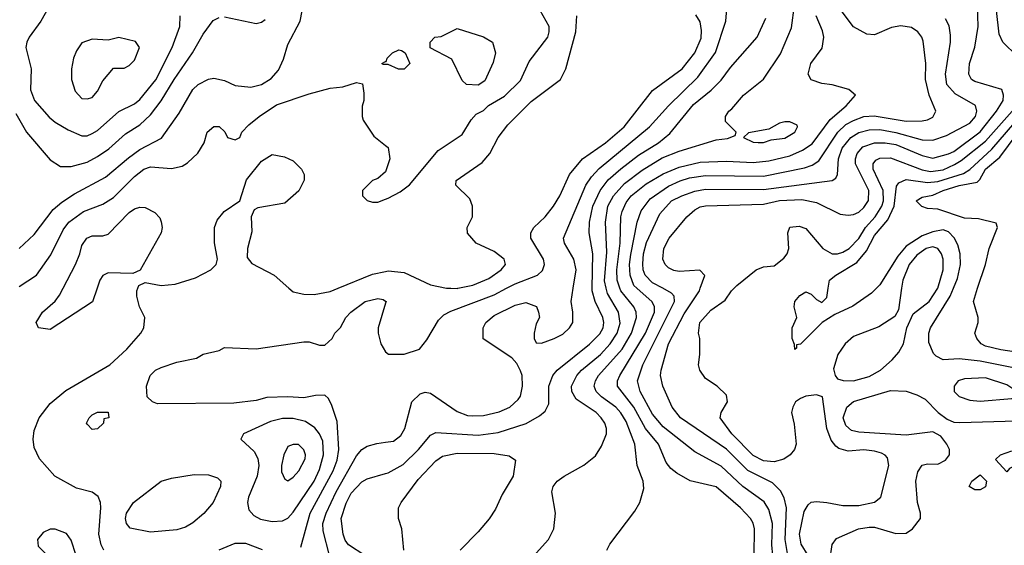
# Model space of a CAD drawing. Header units: inches. Extents: x 1793389 to 1900389, y 320802 to 470796.
# Tile 396 of 656: x 1838615 to 1842341, y 439028 to 441016. Entities that reach past the tile are written whole.
import ezdxf

# ---------------------------------------------------------------- set-up
doc = ezdxf.new("R2010")
doc.units = ezdxf.units.IN
doc.header["$MEASUREMENT"] = 0
for name, color, linetype in [('B8433', 7, 'Continuous'), ('B8434', 7, 'Continuous'), ('B8443', 7, 'Continuous'), ('B8444', 7, 'Continuous')]:
    doc.layers.add(name, color=color, linetype=linetype)

msp = doc.modelspace()

# ---------------------------------------------------------------- linework, layer by layer
at = {"layer": 'B8433', "color": 2}
for points, elevation in [([(1838933.2, 439010), (1838923.7, 439030), (1838915.1, 439070), (1838922.7, 439170), (1838921.2, 439190), (1838912.5, 439212.5), (1838890, 439229), (1838830, 439244), (1838748.7, 439290), (1838690, 439355.3), (1838670, 439398), (1838666, 439430), (1838670, 439462), (1838689.4, 439510), (1838730, 439564), (1838790, 439613), (1838956, 439710), (1839021.2, 439770), (1839073.2, 439830), (1839085.2, 439850), (1839089.1, 439889.1), (1839068.7, 439930), (1839058, 439970), (1839058, 439990), (1839062, 440000)], 406), ([(1838907.8, 440000), (1838890.7, 439949.3), (1838730, 439844), (1838686, 439850), (1838678, 439870), (1838702, 439910), (1838749.2, 439950.8), (1838766, 439974), (1838779.4, 440000)], 406), ([(1839634.2, 440000), (1839650, 439986), (1839690, 439977.3), (1839730, 439976.3), (1839790, 439988), (1839819.7, 440000)], 406), ([(1839678.9, 439021.1), (1839714, 439150), (1839801.1, 439310), (1839816.9, 439350), (1839822.6, 439390), (1839816.6, 439496.6), (1839796.5, 439556.5), (1839783.1, 439583.1), (1839770, 439595.3), (1839734.6, 439594.6), (1839690, 439586), (1839630, 439589.5), (1839550, 439586.6), (1839510, 439576), (1839425.6, 439565.6), (1839136.9, 439563.1), (1839118, 439570), (1839098, 439590), (1839095.3, 439630), (1839109, 439670), (1839128.7, 439690), (1839150, 439701), (1839210, 439721), (1839284.7, 439735.3), (1839310, 439751), (1839370, 439764.7), (1839390, 439776), (1839510, 439770.8), (1839690, 439798), (1839710, 439798), (1839750, 439784.7), (1839770, 439784.7), (1839798, 439810), (1839808, 439830), (1839828.9, 439851.1), (1839848.7, 439890), (1839868.7, 439910), (1839922, 439950), (1839970, 439961), (1839990, 439958), (1840000, 439951.3)], 402), ([(1840000, 439943.5), (1839971.3, 439850), (1839971.3, 439830), (1839982, 439790), (1839999.6, 439759.6), (1840000, 439759.3)], 402), ([(1839787, 438990), (1839763.3, 439083.3), (1839762, 439110), (1839774.3, 439150), (1839812.6, 439230), (1839890, 439366), (1839909.6, 439390.4), (1839930, 439402.8), (1839967, 439413), (1840000, 439417.7)], 398), ([(1840000, 438630), (1839956.6, 438636.6), (1839907, 438667), (1839880, 438700), (1839859.7, 438750), (1839852.8, 438790), (1839859.1, 438840.9), (1839880.9, 438870), (1839920.9, 438910), (1839932.3, 438930), (1839935.1, 438950), (1839932.7, 438970), (1839921.2, 438990), (1839859.3, 439030), (1839847, 439047), (1839838.7, 439070), (1839831.3, 439130), (1839850, 439186.8), (1839870, 439224.9), (1839910, 439268), (1839930, 439279.1), (1840000, 439299.1)], 394), ([(1839370, 439010.7), (1839430, 439036.3), (1839470, 439036.3), (1839532.8, 439012.8)], 402)]:
    msp.add_lwpolyline(points, dxfattribs=dict(at, elevation=elevation))
for points, elevation in [([(1838890, 439466), (1838870, 439486), (1838868, 439490), (1838878, 439510), (1838890, 439522), (1838910, 439531.3), (1838950, 439532), (1838952, 439510), (1838934, 439506), (1838932, 439490), (1838910, 439468)], 402), ([(1839650, 439507.6), (1839610, 439507.6), (1839563.9, 439496.1), (1839462, 439450), (1839452, 439430), (1839502.5, 439382.5), (1839515.8, 439355.8), (1839520.4, 439330), (1839514.4, 439290), (1839480.5, 439210), (1839477.3, 439190), (1839482.5, 439162.5), (1839501.1, 439141.1), (1839526.6, 439126.6), (1839570, 439118), (1839610, 439120.5), (1839630, 439130.7), (1839650, 439154), (1839729.6, 439270), (1839750, 439314.8), (1839765.4, 439370), (1839761.7, 439421.7), (1839749.7, 439449.7), (1839732.2, 439472.2), (1839696.2, 439496.2)], 406), ([(1839670, 439409.2), (1839650, 439409.2), (1839630, 439402), (1839614.8, 439370), (1839605.5, 439330), (1839606, 439306), (1839618, 439278), (1839630, 439271.3), (1839650, 439286), (1839672, 439310), (1839694.8, 439354.8), (1839697, 439370), (1839690, 439388.7)], 410), ([(1839110, 439078), (1839032.7, 439092.7), (1839019.3, 439110), (1839016, 439130), (1839019.3, 439150), (1839045.2, 439190), (1839150, 439270.8), (1839190, 439282), (1839275.9, 439295.9), (1839330, 439294), (1839363.5, 439283.5), (1839376, 439270), (1839374.8, 439250), (1839347.3, 439190), (1839312.1, 439147.9), (1839270, 439112.7), (1839242.8, 439097.2), (1839210, 439087)], 402), ([(1838750, 439089), (1838730, 439089), (1838703.5, 439076.5), (1838682, 439050), (1838684.7, 439024.7), (1838721, 438990), (1838770, 438958.8), (1838810, 438958), (1838822, 438970), (1838828.7, 438990), (1838810, 439048), (1838792.1, 439072.1)], 410)]:
    msp.add_lwpolyline(points, close=True, dxfattribs=dict(at, elevation=elevation))
at = {"layer": 'B8434', "color": 2}
for points, elevation in [([(1838750.8, 441109.2), (1838694.8, 441010), (1838651.3, 440950), (1838642, 440930), (1838638, 440910), (1838658.8, 440830), (1838656.3, 440750), (1838670.8, 440710), (1838727.1, 440647.1), (1838750, 440627.7), (1838798.8, 440598.8), (1838850, 440576.3), (1838870, 440576.3), (1838890, 440584.9), (1838910, 440596.3), (1838990, 440668), (1839050, 440698), (1839070, 440713.4), (1839130, 440787.7), (1839192, 440910), (1839220.9, 440990), (1839222.7, 441030)], 422), ([(1838613.2, 440150), (1838670, 440202.8), (1838742, 440298), (1838774.3, 440325.7), (1838822.3, 440357.7), (1838939.4, 440420.6), (1839026.3, 440493.7), (1839070, 440524.4), (1839151.9, 440568.1), (1839218.3, 440661.7), (1839270, 440751), (1839290, 440770.8), (1839330, 440791), (1839350, 440794.8), (1839390, 440786), (1839430, 440766.8), (1839490, 440760.7), (1839530, 440770.8), (1839566.8, 440793.2), (1839594.8, 440825.2), (1839614, 440866), (1839630, 440922), (1839676, 441010), (1839690, 441082)], 414), ([(1838600.6, 440660.6), (1838640.7, 440590), (1838730, 440486), (1838770, 440461), (1838810, 440460.7), (1838870, 440477.1), (1838910, 440498), (1838952.3, 440527.7), (1839016.1, 440583.9), (1839070, 440618), (1839110, 440655.5), (1839151, 440709), (1839199.6, 440790), (1839269.6, 440890), (1839310, 440961), (1839347.6, 441012.4), (1839370, 441024)], 418), ([(1839390, 441026.8), (1839510, 441001), (1839530, 441006), (1839544.1, 441015.9)], 418), ([(1840000, 440846), (1839990, 440846), (1839986, 440850), (1840000, 440857)], 410), ([(1838613.3, 440006.7), (1838679, 440050), (1838733.4, 440126.6), (1838779.4, 440220.6), (1838800.9, 440250), (1838857.2, 440290), (1838930, 440318), (1838970, 440343), (1839050, 440423), (1839085.2, 440450), (1839110, 440459.3), (1839190, 440453), (1839230, 440462), (1839250, 440474), (1839289.5, 440510.5), (1839313.2, 440550), (1839324, 440590), (1839350, 440611.3), (1839370, 440612), (1839390.9, 440590.9), (1839402, 440570), (1839430, 440561), (1839448, 440570), (1839455.3, 440590), (1839482, 440618), (1839521.2, 440650), (1839586.7, 440693.3), (1839710, 440734.9), (1839790, 440756.3), (1839838, 440762), (1839890, 440778), (1839912.7, 440772.7), (1839918, 440738), (1839918, 440710), (1839911.1, 440688.9), (1839911, 440650), (1839915.3, 440635.3), (1839955.3, 440575.3), (1840000, 440539.9)], 410), ([(1839062, 440000), (1839066, 440010), (1839090, 440022), (1839150, 440011), (1839204, 440016), (1839280.2, 440039.8), (1839338, 440070), (1839358, 440090), (1839364, 440110), (1839352.1, 440172.1), (1839352.7, 440230), (1839362, 440258), (1839388.7, 440290), (1839448, 440330), (1839473.2, 440410), (1839530, 440481), (1839570, 440506), (1839616.9, 440496.9), (1839650, 440482), (1839682, 440450), (1839691.3, 440430), (1839691.1, 440408.9), (1839671.1, 440368.9), (1839618.8, 440321.2), (1839516, 440304), (1839502.8, 440297.2), (1839491, 440270), (1839493.4, 440213.4), (1839477.3, 440150), (1839476, 440116), (1839494, 440094), (1839578, 440050), (1839634.2, 440000)], 406), ([(1840000, 440440.6), (1839999.8, 440440.2), (1839970, 440415.3), (1839950, 440408), (1839912, 440370), (1839912, 440350), (1839930, 440332), (1839950, 440326), (1839970, 440326), (1840000, 440337.2)], 410), ([(1838779.4, 440000), (1838826, 440090), (1838842.7, 440130), (1838850, 440162), (1838869, 440190), (1838890, 440198.8), (1838930, 440198), (1838950, 440204.7), (1839030, 440286.8), (1839050, 440300.7), (1839070, 440306.8), (1839090, 440306), (1839126.4, 440286.4), (1839146, 440266), (1839151.1, 440251.1), (1839154.8, 440230), (1839150.7, 440210), (1839071, 440069), (1839043.6, 440056.4), (1838950, 440058), (1838930, 440048), (1838918, 440030), (1838907.8, 440000)], 406), ([(1839819.7, 440000), (1839950, 440052.7), (1840000, 440063.8)], 406)]:
    msp.add_lwpolyline(points, dxfattribs=dict(at, elevation=elevation))
at = {"layer": 'B8434', "color": 2, "elevation": 426}
msp.add_lwpolyline([(1838990, 440948.7), (1838950, 440938), (1838890, 440942), (1838850, 440928), (1838830, 440898), (1838818.8, 440870), (1838810.8, 440830), (1838811, 440790), (1838825.2, 440745.2), (1838850, 440718), (1838870, 440716), (1838890, 440721), (1838910, 440744.7), (1838930, 440784.7), (1838970, 440832), (1839010, 440832), (1839030, 440842), (1839050, 440862), (1839068, 440910), (1839053.6, 440933.6)], close=True, dxfattribs=at)
at = {"layer": 'B8443', "color": 2}
for points, elevation in [([(1840000, 439417.7), (1840030, 439422), (1840057.2, 439442.8), (1840072.3, 439470), (1840099, 439570), (1840130, 439601), (1840150, 439606.8), (1840170, 439602.8), (1840270, 439533.4), (1840310, 439519.3), (1840330, 439517.1), (1840370, 439519.3), (1840430, 439533), (1840469.6, 439550.4), (1840501.2, 439578.8), (1840510, 439592), (1840518, 439630), (1840516, 439670), (1840510, 439688), (1840496, 439716), (1840477.2, 439737.2), (1840369.1, 439809.1), (1840369, 439850), (1840379, 439870), (1840410, 439897.3), (1840490, 439936.3), (1840530, 439946), (1840570.8, 439930.8), (1840578, 439910), (1840582, 439890), (1840570, 439866), (1840562, 439830), (1840562, 439810), (1840570, 439794), (1840590, 439792), (1840638, 439810), (1840670, 439826), (1840695.3, 439850), (1840708.7, 439870), (1840708.7, 439910), (1840702, 439950), (1840709.8, 440000)], 398), ([(1840000, 439299.1), (1840010, 439302), (1840066.5, 439333.5), (1840124.5, 439390), (1840170, 439444), (1840190, 439454), (1840350, 439444.9), (1840425.3, 439454.7), (1840531.3, 439488.7), (1840582.5, 439517.5), (1840604.1, 439535.9), (1840617.5, 439562.5), (1840617, 439630), (1840632, 439670), (1840649.4, 439690), (1840771.8, 439788.2), (1840810, 439828), (1840822.4, 439850), (1840826, 439870), (1840821.6, 439890), (1840792.8, 439950), (1840781.1, 439990), (1840781.3, 440000)], 394), ([(1840000, 439759.3), (1840011.3, 439751.3), (1840070, 439751), (1840128, 439770), (1840155.5, 439804.5), (1840200.1, 439879.9), (1840220.7, 439899.3), (1840246, 439914), (1840410, 439975.3), (1840457.4, 440000)], 402), ([(1840246.9, 440000), (1840270, 439999.5), (1840272.6, 440000)], 406), ([(1840546.7, 438973.3), (1840616, 439050), (1840636, 439090), (1840642.7, 439150), (1840629.3, 439230), (1840634, 439250), (1840649, 439270), (1840675.3, 439290), (1840750, 439330.7), (1840793.8, 439366.2), (1840816.6, 439403.4), (1840836, 439450), (1840836, 439470), (1840829.3, 439490), (1840816, 439510), (1840796, 439530), (1840721, 439581), (1840704.5, 439610), (1840702.9, 439630), (1840723.6, 439670), (1840741.6, 439690), (1840813.3, 439750), (1840850, 439790.4), (1840875.4, 439830), (1840887.7, 439867.7), (1840880.5, 439910), (1840839.6, 439979.6), (1840835, 440000)], 390), ([(1840837, 439010), (1840848.2, 439031.8), (1840942.8, 439157.2), (1840961.6, 439190), (1840977.2, 439242.8), (1840974, 439270), (1840952, 439330), (1840942.9, 439410), (1840910, 439496), (1840890, 439529.5), (1840871.5, 439550), (1840817, 439590), (1840797, 439610), (1840789.6, 439630), (1840793.6, 439650), (1840805.6, 439670), (1840895.4, 439770), (1840929.7, 439830), (1840949.7, 439890), (1840947.8, 439910), (1840939.6, 439930), (1840889.8, 439989.8), (1840886.4, 440000)], 386), ([(1841394.5, 438990), (1841395.6, 439090), (1841391.2, 439111.2), (1841380.9, 439130), (1841342.7, 439170), (1841250, 439249.3), (1841152.1, 439272.1), (1841101.2, 439301.2), (1841078.9, 439318.9), (1841061.6, 439341.6), (1841031.8, 439410), (1840983, 439470), (1840939.7, 439550), (1840877.6, 439630), (1840877.6, 439650), (1840886, 439670), (1840983.1, 439830), (1841016.9, 439910), (1841016.9, 439930), (1841008.4, 439948.4), (1840950.8, 440000)], 382), ([(1841465.4, 438990), (1841461.7, 439030), (1841463.5, 439110), (1841450, 439164), (1841432.3, 439192.3), (1841350.9, 439250.9), (1841270, 439327.6), (1841170, 439380.9), (1841050, 439475.6), (1841010, 439524.5), (1840963, 439610), (1840953.3, 439650), (1840973, 439710), (1841093, 439950), (1841091.6, 439970), (1841082, 439982), (1841048.4, 440000)], 378), ([(1841521.7, 438990), (1841512.3, 439050), (1841516.3, 439170), (1841508.1, 439208.1), (1841494.5, 439234.5), (1841463.8, 439263.8), (1841370.8, 439310.8), (1841290, 439391.3), (1841115.1, 439510), (1841083.7, 439550), (1841049.4, 439630), (1841039.5, 439670), (1841042, 439690), (1841069.7, 439790), (1841130, 439903), (1841187, 439990), (1841190.6, 440000)], 374), ([(1841598.4, 438990), (1841572.5, 439032.5), (1841565.4, 439070), (1841583.5, 439156.5), (1841598.9, 439181.1), (1841610, 439190.6), (1841630, 439193.4), (1841670, 439190.5), (1841730, 439178), (1841790, 439178), (1841849.4, 439190.6), (1841874, 439210), (1841904.5, 439330), (1841898.4, 439358.4), (1841889.5, 439369.5), (1841875.9, 439375.9), (1841850, 439384.5), (1841810, 439389.6), (1841750, 439384.5), (1841714.5, 439394.5), (1841703.3, 439403.3), (1841685.8, 439425.8), (1841669.7, 439469.7), (1841653.2, 439590), (1841630, 439597.2), (1841590, 439592.3), (1841570, 439582.7), (1841551, 439570), (1841540.7, 439550), (1841536.3, 439530), (1841546.2, 439486.2), (1841553.4, 439410), (1841547.3, 439390), (1841530.3, 439369.7), (1841506.7, 439353.3), (1841470, 439344.2), (1841430, 439348), (1841390, 439367.8), (1841309.5, 439450), (1841265.2, 439510), (1841269, 439530), (1841294, 439570), (1841290, 439595.3), (1841254, 439630), (1841210, 439659), (1841189, 439690), (1841184, 439710), (1841189, 439750), (1841189, 439810), (1841184, 439830), (1841189.4, 439870), (1841230, 439917.3), (1841285.2, 439954.8), (1841309.2, 439990), (1841319.2, 440000)], 370), ([(1841857.6, 440000), (1841839, 439981), (1841767.5, 439932.5), (1841699.1, 439900.9), (1841652, 439870), (1841570, 439788), (1841554, 439786), (1841554, 439774), (1841548.4, 439768.4), (1841547.3, 439787.3), (1841538, 439810), (1841538, 439850), (1841555.3, 439890), (1841545.2, 439930), (1841548.7, 439950), (1841567.2, 439972.8), (1841590, 439986), (1841610, 439978), (1841630, 439958), (1841650, 439946), (1841670, 439964.7), (1841674.9, 440000)], 366), ([(1841952.2, 440000), (1841941, 439919), (1841927.3, 439892.7), (1841866.2, 439853.8), (1841770, 439817), (1841739.1, 439790), (1841710.6, 439750), (1841694.8, 439694.8), (1841701, 439670), (1841710, 439658), (1841730.7, 439650.7), (1841770.5, 439650.5), (1841830, 439666.4), (1841872.3, 439690), (1841917.2, 439730), (1841941.5, 439758.5), (1841959.3, 439790), (1841972.7, 439850), (1841996.2, 439903.8), (1842056.2, 439950), (1842089.6, 440000)], 370), ([(1842470, 439680.7), (1842250, 439724.8), (1842170, 439733), (1842110, 439729.6), (1842082.7, 439742.7), (1842073.4, 439753.4), (1842055.3, 439795.3), (1842055.6, 439830), (1842061.6, 439850), (1842136.3, 439970), (1842148.5, 440000)], 366), ([(1842428.5, 439751.5), (1842327.2, 439767.2), (1842270, 439780.9), (1842254, 439790), (1842237.2, 439810), (1842229, 439830), (1842242, 439870), (1842242, 439890), (1842224, 439950), (1842240.1, 440000)], 362), ([(1840000, 439951.3), (1840002, 439950), (1840000, 439943.5)], 402), ([(1841681.3, 438970), (1841689.3, 439030.7), (1841706, 439054), (1841789.7, 439090.3), (1841830, 439096.4), (1841850, 439096.4), (1841930, 439073), (1841970, 439074), (1841993.2, 439090), (1842024, 439130), (1842024, 439150), (1842012.7, 439190), (1842006, 439270), (1842013.6, 439306.4), (1842030, 439331), (1842050, 439336), (1842090, 439334.8), (1842119, 439350), (1842133.2, 439370), (1842133.2, 439390), (1842124, 439410), (1842100.2, 439440.2), (1842070, 439457.2), (1841970, 439444.5), (1841790, 439456.3), (1841762.7, 439462.7), (1841741, 439481), (1841731.6, 439510), (1841745.1, 439550), (1841770, 439572.2), (1841910, 439613.4), (1841970, 439610.7), (1842010, 439597.3), (1842040.9, 439580.9), (1842090.4, 439530.4), (1842124.9, 439504.9), (1842150, 439494), (1842172.7, 439492.7), (1842430, 439499.5)], 366), ([(1840069, 439010), (1840061.2, 439090), (1840049, 439130), (1840049, 439170), (1840059, 439190), (1840122.8, 439277.2), (1840190, 439347.7), (1840214.9, 439365.1), (1840270, 439376.4), (1840410, 439375.5), (1840466.8, 439366.8), (1840491.3, 439350), (1840482.8, 439290), (1840440.3, 439219.7), (1840415.1, 439164.9), (1840391.8, 439128.2), (1840350, 439079.3), (1840282, 439010)], 390)]:
    msp.add_lwpolyline(points, dxfattribs=dict(at, elevation=elevation))
for points, elevation in [([(1842270, 439660.7), (1842190, 439658), (1842166, 439650), (1842151, 439630), (1842151, 439610), (1842170, 439591), (1842210, 439577.3), (1842250, 439573.4), (1842370, 439582.8), (1842388, 439590), (1842388.7, 439610), (1842350, 439635.1)], 370), ([(1842350, 439306), (1842307.3, 439352.7), (1842326, 439370), (1842370, 439384.7), (1842390, 439378), (1842398, 439370), (1842398, 439350), (1842382, 439330), (1842361, 439319)], 362), ([(1842230, 439238), (1842208, 439250), (1842218, 439270), (1842250, 439294), (1842274, 439270), (1842270, 439248.7), (1842250, 439238)], 362)]:
    msp.add_lwpolyline(points, close=True, dxfattribs=dict(at, elevation=elevation))
at = {"layer": 'B8444', "color": 2}
for points, elevation in [([(1842390, 440878), (1842335.1, 440930), (1842321.3, 440961.3), (1842302, 441130)], 370), ([(1840709.8, 440000), (1840720.7, 440070), (1840712, 440110), (1840677.2, 440170), (1840673.2, 440190), (1840758, 440390), (1840778.6, 440421.4), (1840807.7, 440452.3), (1840998, 440610), (1841069.8, 440690.2), (1841181.8, 440798.2), (1841248.5, 440891.5), (1841287, 441010), (1841293.2, 441090)], 398), ([(1840835, 440000), (1840828.6, 440028.6), (1840837, 440137), (1840832.4, 440250), (1840841.1, 440310), (1840862.4, 440350), (1840903.6, 440396.4), (1840970, 440447), (1841046.7, 440493.3), (1841110, 440518.7), (1841250, 440561), (1841293.6, 440566.4), (1841322, 440578), (1841326, 440590), (1841286, 440630), (1841286, 440650), (1841298, 440670), (1841310, 440678), (1841354, 440730), (1841430, 440791), (1841493.8, 440886.2), (1841535.6, 440984.4), (1841547.3, 441070)], 390), ([(1841190.6, 440000), (1841208, 440048), (1841188.7, 440068.7), (1841110, 440063.7), (1841090, 440066.6), (1841070, 440077.2), (1841057.2, 440090), (1841049.3, 440110), (1841053.2, 440150), (1841072.7, 440190), (1841139.3, 440270), (1841170, 440296.3), (1841190, 440307.7), (1841210, 440312.2), (1841430, 440318), (1841490, 440331.7), (1841575.1, 440335.1), (1841630, 440324.9), (1841719.8, 440279.8), (1841750, 440276.3), (1841770, 440279.1), (1841790, 440288), (1841810, 440304.9), (1841827.5, 440332.5), (1841827.8, 440370), (1841778, 440470), (1841777.4, 440490), (1841784.2, 440510), (1841805.8, 440534.2), (1841849.8, 440550.2), (1841890, 440550.2), (1841930, 440544), (1842030, 440502.3), (1842070, 440491.8), (1842130, 440508.9), (1842150, 440517), (1842250, 440591.7), (1842311.3, 440670), (1842336.2, 440710), (1842338, 440730), (1842331.9, 440751.9), (1842230, 440782), (1842217.2, 440790), (1842207, 440810), (1842209.6, 440850), (1842230, 440912), (1842241.6, 440990), (1842239.5, 441070)], 374), ([(1840000, 440337.2), (1840010, 440341), (1840054.8, 440365.2), (1840090, 440391), (1840199.1, 440520.9), (1840290, 440581), (1840323.2, 440636.8), (1840342, 440658), (1840370, 440672), (1840389, 440691), (1840450, 440726), (1840510, 440786), (1840542.7, 440857.3), (1840613.2, 440950), (1840619.3, 440970), (1840619, 440990), (1840585.2, 441050)], 410), ([(1840272.6, 440000), (1840330, 440012.2), (1840390, 440037.1), (1840437.2, 440070), (1840454, 440090), (1840448.7, 440110), (1840410, 440139.3), (1840342, 440170), (1840310, 440208), (1840309, 440230), (1840328.7, 440270), (1840328.7, 440310), (1840318, 440338), (1840266, 440390), (1840267.3, 440407.3), (1840364.8, 440475.2), (1840394, 440510), (1840426, 440570), (1840462.5, 440617.5), (1840550, 440706), (1840661.2, 440790), (1840681.2, 440830), (1840719.5, 440970), (1840723.7, 441030)], 406), ([(1840457.4, 440000), (1840490, 440017), (1840574, 440050), (1840593.4, 440066.6), (1840600.9, 440090), (1840597, 440110), (1840549.3, 440190), (1840549.3, 440210), (1840561.2, 440230), (1840603.7, 440270), (1840634.5, 440310), (1840659.5, 440350), (1840696, 440430), (1840745.2, 440490), (1840832.3, 440550), (1840902, 440610), (1841010, 440747.3), (1841122, 440830), (1841170, 440890.7), (1841194.2, 440945.9), (1841195.3, 440975.3), (1841190, 441008), (1841173.4, 441033.4)], 402), ([(1840781.3, 440000), (1840783.5, 440130), (1840769.6, 440210), (1840771.3, 440250), (1840784, 440310), (1840811.2, 440370), (1840842.4, 440410), (1840890, 440452), (1840956.6, 440503.4), (1841032, 440550), (1841075.2, 440584.8), (1841165.2, 440694.8), (1841231.1, 440748.9), (1841270, 440787.3), (1841304.9, 440835.1), (1841405.2, 440950), (1841438.4, 441021.6)], 394), ([(1840886.4, 440000), (1840876.4, 440030), (1840875.3, 440070), (1840887.3, 440170), (1840889.7, 440270), (1840894.7, 440290), (1840910, 440324.9), (1840929.6, 440350), (1840985.4, 440394.6), (1841050, 440433.1), (1841110, 440458.3), (1841190, 440476.9), (1841290, 440480.3), (1841390, 440476), (1841450, 440482.3), (1841530, 440501.1), (1841577.8, 440522.2), (1841613.9, 440546.1), (1841681.8, 440638.2), (1841742.7, 440690), (1841778, 440730), (1841752.1, 440752.1), (1841690, 440769.3), (1841650, 440774), (1841610, 440788.7), (1841599, 440810), (1841609.2, 440850), (1841652, 440908), (1841658, 440950), (1841653.4, 440973.4), (1841629.6, 441030)], 386), ([(1840950.8, 440000), (1840939.7, 440010), (1840924.8, 440050), (1840922.7, 440090), (1840927.2, 440127.2), (1840951.2, 440250), (1840967.4, 440292.6), (1841001.4, 440338.6), (1841070, 440386), (1841114.1, 440405.9), (1841150, 440417.7), (1841210, 440426.5), (1841430, 440424), (1841584.6, 440455.4), (1841614.5, 440465.5), (1841638.7, 440481.3), (1841711.3, 440590), (1841741.1, 440618.9), (1841770, 440634.9), (1841810, 440648.9), (1841848.3, 440651.7), (1841970, 440631.8), (1842030, 440632.7), (1842050, 440636.3), (1842070, 440647.3), (1842081.2, 440670), (1842057, 440730), (1842042.9, 440790), (1842044.5, 440850), (1842034.2, 440934.2), (1842029.2, 440950), (1842014, 440970), (1841990, 440986), (1841950, 440992.7), (1841914.4, 440985.6), (1841850, 440958), (1841820.4, 440960.4), (1841770, 440988.7), (1841723.7, 441050)], 382), ([(1841048.4, 440000), (1841010, 440020.5), (1840982.4, 440050), (1840974.7, 440070), (1840972.8, 440092.8), (1840975.1, 440130), (1840986.8, 440173.2), (1841038, 440282), (1841082, 440330), (1841121.2, 440350), (1841170, 440367.4), (1841210, 440374.3), (1841430, 440374), (1841690, 440407.3), (1841703.2, 440416.8), (1841709.5, 440430.5), (1841714, 440490), (1841727.3, 440530), (1841759.6, 440570), (1841790, 440588.9), (1841830, 440599.6), (1841870, 440600.2), (1841930, 440589.1), (1842030, 440561.1), (1842070, 440559.5), (1842122.3, 440577.7), (1842210, 440624.9), (1842231.6, 440650), (1842237, 440670), (1842231.5, 440691.5), (1842155.4, 440735.4), (1842123.6, 440770), (1842118.7, 440810), (1842137, 440930), (1842137, 440957), (1842132.1, 440992.1), (1842118.9, 441018.9)], 378), ([(1840000, 440857), (1840002, 440858), (1840006, 440870), (1840026, 440890), (1840050, 440902), (1840059.6, 440899.6), (1840074, 440890), (1840092, 440850), (1840070, 440828.7), (1840048.9, 440828.9), (1840010, 440846), (1840000, 440846)], 410), ([(1841319.2, 440000), (1841329.2, 440010), (1841402, 440070), (1841430, 440081), (1841470, 440084.7), (1841506.6, 440113.4), (1841519, 440130), (1841526, 440150), (1841522, 440210), (1841530, 440231.3), (1841564.7, 440235.3), (1841590, 440226), (1841654.8, 440150), (1841690, 440130.7), (1841710, 440130.5), (1841730, 440136.4), (1841754.5, 440150), (1841790, 440188), (1841815.8, 440230), (1841852.4, 440270), (1841877.6, 440310), (1841883.5, 440330), (1841883.1, 440370), (1841845.1, 440450), (1841845.1, 440470), (1841855.3, 440484.7), (1841870, 440492), (1841910, 440493.4), (1842030, 440447.9), (1842061.2, 440441.2), (1842110, 440448.2), (1842152.2, 440467.8), (1842177.3, 440482.7), (1842270, 440556.5), (1842370.9, 440670)], 370), ([(1841674.9, 440000), (1841679, 440030), (1841704, 440050), (1841782.8, 440097.2), (1841819, 440141), (1841850, 440199.5), (1841900.8, 440259.2), (1841923.9, 440310), (1841933.6, 440386.4), (1841941.6, 440398.4), (1841970, 440411.7), (1842050, 440400.2), (1842090, 440403.5), (1842186.2, 440433.8), (1842210, 440448.7), (1842293.4, 440526.6), (1842405.1, 440654.9)], 366), ([(1842240.1, 440000), (1842269.2, 440090), (1842284, 440150), (1842315.3, 440230), (1842310, 440246), (1842242.7, 440262.7), (1842190, 440265.1), (1842090, 440299.3), (1842050, 440302), (1842029.1, 440309.1), (1842008, 440330), (1842030, 440344.7), (1842070, 440352), (1842109.3, 440370), (1842170, 440389.2), (1842238.2, 440401.8), (1842248.7, 440411.3), (1842269.9, 440450.1), (1842324.6, 440495.4), (1842390, 440583.7)], 362), ([(1840000, 440539.9), (1840010, 440532), (1840016, 440490), (1840000, 440440.6)], 410), ([(1842148.5, 440000), (1842163.3, 440036.7), (1842174.7, 440090), (1842174.3, 440130), (1842164.6, 440164.6), (1842150.9, 440190.9), (1842130, 440213.6), (1842110, 440220.5), (1842070, 440213.7), (1842030, 440197.7), (1841970, 440159.7), (1841938, 440122), (1841870, 440012.7), (1841857.6, 440000)], 366), ([(1842089.6, 440000), (1842090, 440000.7), (1842109.6, 440070), (1842109.6, 440109.6), (1842102.9, 440130), (1842089, 440150), (1842070, 440156.3), (1842044.9, 440150), (1842010, 440125.6), (1841980.3, 440090), (1841956.4, 440030), (1841952.2, 440000)], 370), ([(1840000, 440063.8), (1840010, 440066), (1840070, 440059.3), (1840170, 440013), (1840230, 440000.4), (1840246.9, 440000)], 406)]:
    msp.add_lwpolyline(points, dxfattribs=dict(at, elevation=elevation))
for points, elevation in [([(1840350, 440768), (1840306, 440770), (1840290, 440786), (1840250, 440866), (1840168.7, 440908.7), (1840168, 440930), (1840186, 440950), (1840210, 440952), (1840270, 440982), (1840370, 440950.8), (1840404.7, 440930), (1840416, 440890), (1840406.4, 440853.6), (1840375.3, 440784.7)], 410), ([(1841530, 440629), (1841510, 440629), (1841490, 440624), (1841450, 440602), (1841372.7, 440587.3), (1841354, 440570), (1841390, 440552), (1841410, 440551.3), (1841430, 440551.3), (1841459, 440561), (1841510, 440568), (1841548.7, 440590), (1841559, 440610), (1841556.5, 440616.5)], 390)]:
    msp.add_lwpolyline(points, close=True, dxfattribs=dict(at, elevation=elevation))

doc.saveas('drawing.dxf')
